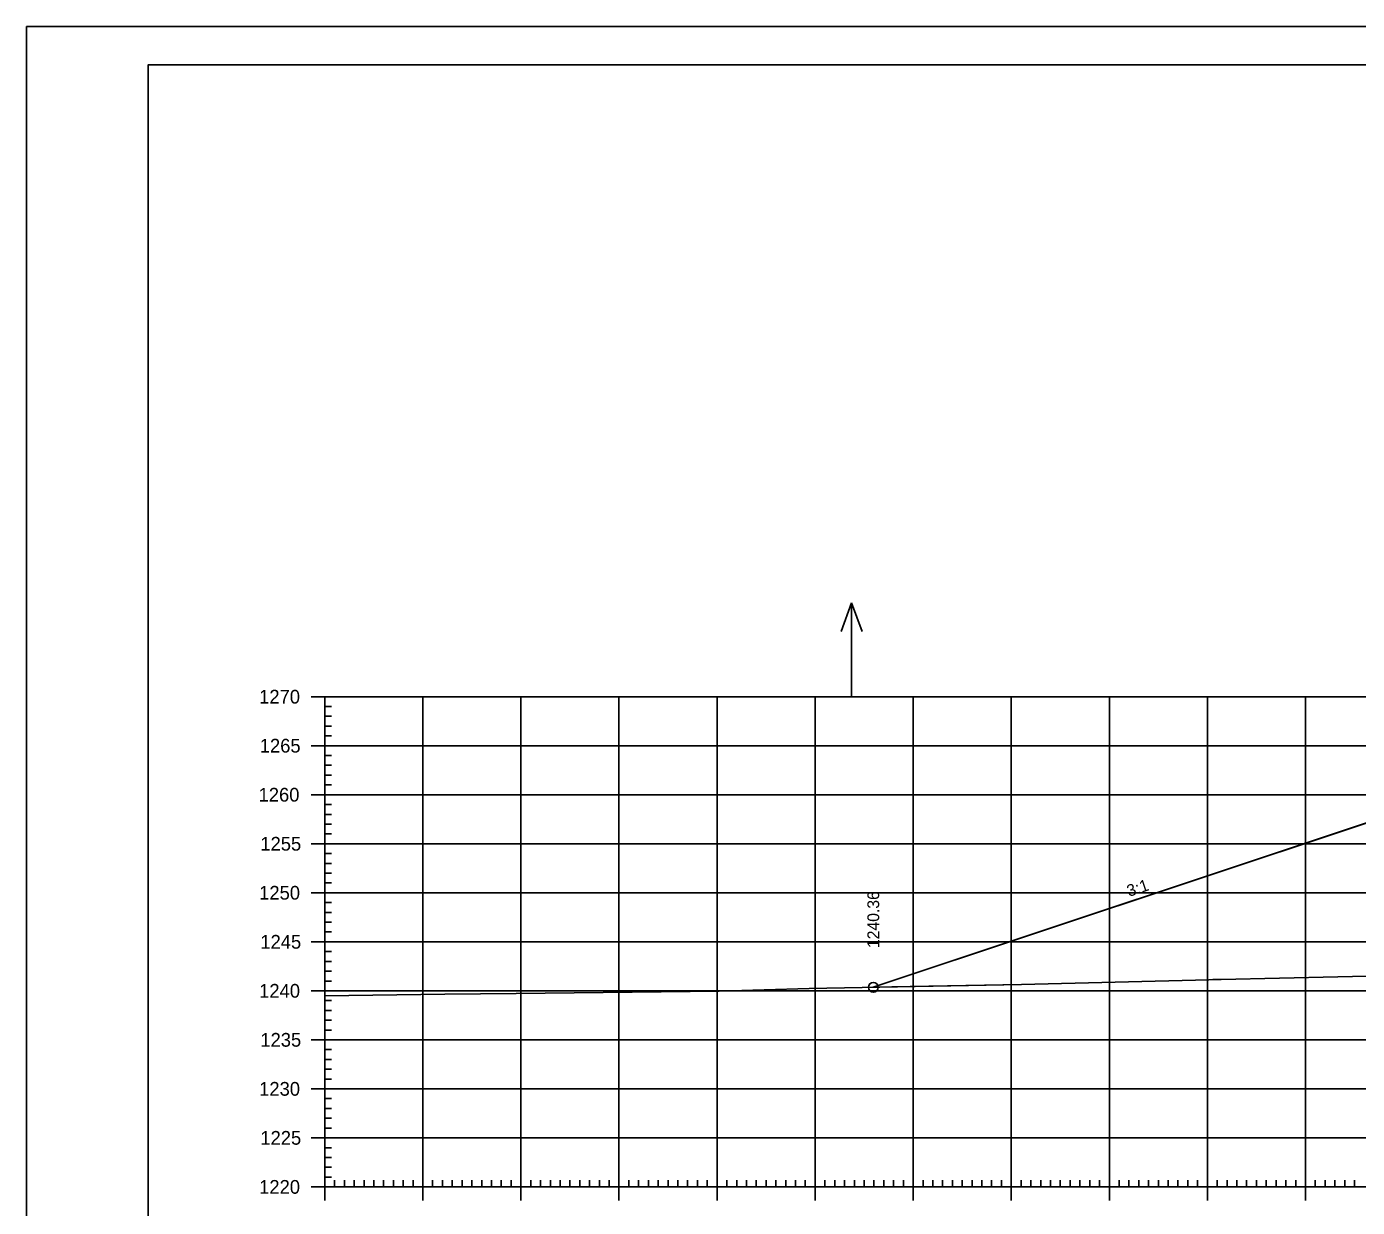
# Model space of a CAD drawing. Extents: x 1406028 to 1412453, y 321733 to 325986.
# Drawn here: x 1406419.5 to 1406555.2, y 322452.2 to 322572.7 of the extents above; entities that cross this region are included whole.
import ezdxf

# ---------------------------------------------------------------- set-up
doc = ezdxf.new("R2010")
doc.units = 0
for name, color, linetype in [('R_Axis', 7, 'Continuous'), ('R_Axis Annot', 7, 'Continuous'), ('R_Border', 7, 'Continuous'), ('R_Exist Surface', 7, 'Continuous'), ('R_Fin Surface', 7, 'Continuous'), ('R_Fin Surface Annot', 7, 'Continuous'), ('R_Grid', 7, 'Continuous'), ('R_No Plot', 7, 'Continuous'), ('R_Proposed Const Limits', 7, 'Continuous'), ('R_Water Annot', 7, 'Continuous')]:
    doc.layers.add(name, color=color, linetype=linetype)

msp = doc.modelspace()

# ---------------------------------------------------------------- linework, layer by layer
at = {"layer": 'R_Axis'}
for p, q in [((1406448.48, 322504.33), (1406451.28, 322504.33)), ((1406449.88, 322454.33), (1406449.88, 322504.33)), ((1406449.88, 322503.33), (1406450.58, 322503.33)), ((1406449.88, 322502.33), (1406450.58, 322502.33)), ((1406449.88, 322501.33), (1406450.58, 322501.33)), ((1406449.88, 322500.33), (1406450.58, 322500.33)), ((1406448.48, 322499.33), (1406451.28, 322499.33)), ((1406449.88, 322498.33), (1406450.58, 322498.33)), ((1406449.88, 322497.33), (1406450.58, 322497.33)), ((1406449.88, 322496.33), (1406450.58, 322496.33)), ((1406449.88, 322495.33), (1406450.58, 322495.33)), ((1406448.48, 322494.33), (1406451.28, 322494.33)), ((1406449.88, 322493.33), (1406450.58, 322493.33)), ((1406449.88, 322492.33), (1406450.58, 322492.33)), ((1406449.88, 322491.33), (1406450.58, 322491.33)), ((1406449.88, 322490.33), (1406450.58, 322490.33)), ((1406448.48, 322489.33), (1406451.28, 322489.33)), ((1406449.88, 322488.33), (1406450.58, 322488.33)), ((1406449.88, 322487.33), (1406450.58, 322487.33)), ((1406449.88, 322486.33), (1406450.58, 322486.33)), ((1406449.88, 322485.33), (1406450.58, 322485.33)), ((1406448.48, 322484.33), (1406451.28, 322484.33)), ((1406449.88, 322483.33), (1406450.58, 322483.33)), ((1406449.88, 322482.33), (1406450.58, 322482.33)), ((1406449.88, 322481.33), (1406450.58, 322481.33)), ((1406448.48, 322479.33), (1406451.28, 322479.33)), ((1406449.88, 322480.33), (1406450.58, 322480.33)), ((1406449.88, 322478.33), (1406450.58, 322478.33)), ((1406449.88, 322477.33), (1406450.58, 322477.33)), ((1406449.88, 322476.33), (1406450.58, 322476.33)), ((1406449.88, 322475.33), (1406450.58, 322475.33)), ((1406448.48, 322474.33), (1406451.28, 322474.33)), ((1406449.88, 322473.33), (1406450.58, 322473.33)), ((1406449.88, 322472.33), (1406450.58, 322472.33)), ((1406449.88, 322471.33), (1406450.58, 322471.33)), ((1406449.88, 322470.33), (1406450.58, 322470.33)), ((1406448.48, 322469.33), (1406451.28, 322469.33)), ((1406449.88, 322468.33), (1406450.58, 322468.33)), ((1406449.88, 322467.33), (1406450.58, 322467.33)), ((1406449.88, 322466.33), (1406450.58, 322466.33)), ((1406448.48, 322464.33), (1406451.28, 322464.33)), ((1406449.88, 322465.33), (1406450.58, 322465.33)), ((1406449.88, 322463.33), (1406450.58, 322463.33)), ((1406449.88, 322462.33), (1406450.58, 322462.33)), ((1406449.88, 322461.33), (1406450.58, 322461.33)), ((1406449.88, 322460.33), (1406450.58, 322460.33)), ((1406448.48, 322459.33), (1406451.28, 322459.33)), ((1406449.88, 322458.33), (1406450.58, 322458.33)), ((1406449.88, 322457.33), (1406450.58, 322457.33)), ((1406449.88, 322456.33), (1406450.58, 322456.33)), ((1406449.88, 322452.93), (1406449.88, 322455.73)), ((1406449.88, 322455.33), (1406450.58, 322455.33)), ((1406450.88, 322454.33), (1406450.88, 322455.03)), ((1406451.88, 322454.33), (1406451.88, 322455.03)), ((1406452.88, 322454.33), (1406452.88, 322455.03)), ((1406453.88, 322454.33), (1406453.88, 322455.03)), ((1406454.88, 322454.33), (1406454.88, 322455.03)), ((1406455.88, 322454.33), (1406455.88, 322455.03)), ((1406456.88, 322454.33), (1406456.88, 322455.03)), ((1406457.88, 322454.33), (1406457.88, 322455.03)), ((1406458.88, 322454.33), (1406458.88, 322455.03)), ((1406459.88, 322452.93), (1406459.88, 322455.73)), ((1406460.88, 322454.33), (1406460.88, 322455.03)), ((1406461.88, 322454.33), (1406461.88, 322455.03)), ((1406462.88, 322454.33), (1406462.88, 322455.03)), ((1406463.88, 322454.33), (1406463.88, 322455.03)), ((1406464.88, 322454.33), (1406464.88, 322455.03)), ((1406465.88, 322454.33), (1406465.88, 322455.03)), ((1406466.88, 322454.33), (1406466.88, 322455.03)), ((1406467.88, 322454.33), (1406467.88, 322455.03)), ((1406468.88, 322454.33), (1406468.88, 322455.03)), ((1406469.88, 322452.93), (1406469.88, 322455.73)), ((1406470.88, 322454.33), (1406470.88, 322455.03)), ((1406471.88, 322454.33), (1406471.88, 322455.03)), ((1406472.88, 322454.33), (1406472.88, 322455.03)), ((1406473.88, 322454.33), (1406473.88, 322455.03)), ((1406474.88, 322454.33), (1406474.88, 322455.03)), ((1406475.88, 322454.33), (1406475.88, 322455.03)), ((1406476.88, 322454.33), (1406476.88, 322455.03)), ((1406477.88, 322454.33), (1406477.88, 322455.03)), ((1406478.88, 322454.33), (1406478.88, 322455.03)), ((1406479.88, 322452.93), (1406479.88, 322455.73)), ((1406480.88, 322454.33), (1406480.88, 322455.03)), ((1406481.88, 322454.33), (1406481.88, 322455.03)), ((1406482.88, 322454.33), (1406482.88, 322455.03)), ((1406483.88, 322454.33), (1406483.88, 322455.03)), ((1406484.88, 322454.33), (1406484.88, 322455.03)), ((1406485.88, 322454.33), (1406485.88, 322455.03)), ((1406486.88, 322454.33), (1406486.88, 322455.03)), ((1406487.88, 322454.33), (1406487.88, 322455.03)), ((1406488.88, 322454.33), (1406488.88, 322455.03)), ((1406489.88, 322452.93), (1406489.88, 322455.73)), ((1406490.88, 322454.33), (1406490.88, 322455.03)), ((1406491.88, 322454.33), (1406491.88, 322455.03)), ((1406492.88, 322454.33), (1406492.88, 322455.03)), ((1406493.88, 322454.33), (1406493.88, 322455.03)), ((1406494.88, 322454.33), (1406494.88, 322455.03)), ((1406495.88, 322454.33), (1406495.88, 322455.03)), ((1406496.88, 322454.33), (1406496.88, 322455.03)), ((1406497.88, 322454.33), (1406497.88, 322455.03)), ((1406498.88, 322454.33), (1406498.88, 322455.03)), ((1406499.88, 322452.93), (1406499.88, 322455.73)), ((1406500.88, 322454.33), (1406500.88, 322455.03)), ((1406501.88, 322454.33), (1406501.88, 322455.03)), ((1406502.88, 322454.33), (1406502.88, 322455.03)), ((1406503.88, 322454.33), (1406503.88, 322455.03)), ((1406504.88, 322454.33), (1406504.88, 322455.03)), ((1406505.88, 322454.33), (1406505.88, 322455.03)), ((1406506.88, 322454.33), (1406506.88, 322455.03)), ((1406507.88, 322454.33), (1406507.88, 322455.03)), ((1406508.88, 322454.33), (1406508.88, 322455.03)), ((1406509.88, 322452.93), (1406509.88, 322455.73)), ((1406510.88, 322454.33), (1406510.88, 322455.03)), ((1406511.88, 322454.33), (1406511.88, 322455.03)), ((1406512.88, 322454.33), (1406512.88, 322455.03)), ((1406513.88, 322454.33), (1406513.88, 322455.03)), ((1406514.88, 322454.33), (1406514.88, 322455.03)), ((1406515.88, 322454.33), (1406515.88, 322455.03)), ((1406516.88, 322454.33), (1406516.88, 322455.03)), ((1406517.88, 322454.33), (1406517.88, 322455.03)), ((1406518.88, 322454.33), (1406518.88, 322455.03)), ((1406519.88, 322452.93), (1406519.88, 322455.73)), ((1406520.88, 322454.33), (1406520.88, 322455.03)), ((1406521.88, 322454.33), (1406521.88, 322455.03)), ((1406522.88, 322454.33), (1406522.88, 322455.03)), ((1406523.88, 322454.33), (1406523.88, 322455.03)), ((1406524.88, 322454.33), (1406524.88, 322455.03)), ((1406525.88, 322454.33), (1406525.88, 322455.03)), ((1406526.88, 322454.33), (1406526.88, 322455.03)), ((1406527.88, 322454.33), (1406527.88, 322455.03)), ((1406528.88, 322454.33), (1406528.88, 322455.03)), ((1406529.88, 322452.93), (1406529.88, 322455.73)), ((1406530.88, 322454.33), (1406530.88, 322455.03)), ((1406531.88, 322454.33), (1406531.88, 322455.03)), ((1406532.88, 322454.33), (1406532.88, 322455.03)), ((1406533.88, 322454.33), (1406533.88, 322455.03)), ((1406534.88, 322454.33), (1406534.88, 322455.03)), ((1406535.88, 322454.33), (1406535.88, 322455.03)), ((1406536.88, 322454.33), (1406536.88, 322455.03)), ((1406537.88, 322454.33), (1406537.88, 322455.03)), ((1406538.88, 322454.33), (1406538.88, 322455.03)), ((1406539.88, 322452.93), (1406539.88, 322455.73)), ((1406540.88, 322454.33), (1406540.88, 322455.03)), ((1406541.88, 322454.33), (1406541.88, 322455.03)), ((1406542.88, 322454.33), (1406542.88, 322455.03)), ((1406543.88, 322454.33), (1406543.88, 322455.03)), ((1406544.88, 322454.33), (1406544.88, 322455.03)), ((1406545.88, 322454.33), (1406545.88, 322455.03)), ((1406546.88, 322454.33), (1406546.88, 322455.03)), ((1406547.88, 322454.33), (1406547.88, 322455.03)), ((1406548.88, 322454.33), (1406548.88, 322455.03)), ((1406549.88, 322452.93), (1406549.88, 322455.73)), ((1406550.88, 322454.33), (1406550.88, 322455.03)), ((1406551.88, 322454.33), (1406551.88, 322455.03)), ((1406552.88, 322454.33), (1406552.88, 322455.03)), ((1406553.88, 322454.33), (1406553.88, 322455.03)), ((1406554.88, 322454.33), (1406554.88, 322455.03)), ((1406448.48, 322454.33), (1406451.28, 322454.33)), ((1406449.88, 322454.33), (1406729.88, 322454.33))]:
    msp.add_line(p, q, dxfattribs=at)
at = {"layer": 'R_Border'}
for p, q in [((1406431.88, 322568.79), (1406748.06, 322568.79)), ((1406431.88, 322363.33), (1406431.88, 322568.79))]:
    msp.add_line(p, q, dxfattribs=at)
at = {"layer": 'R_Exist Surface'}
msp.add_lwpolyline([(1406449.88, 322473.82), (1406462.12, 322473.99), (1406469.38, 322474.06), (1406490.09, 322474.3), (1406499.27, 322474.56), (1406520.93, 322474.99), (1406540.03, 322475.46), (1406540.42, 322475.47), (1406541.3, 322475.48), (1406559.12, 322475.89)], dxfattribs=at)
at = {"layer": 'R_Fin Surface'}
msp.add_lwpolyline([(1406505.81, 322474.69), (1406555.46, 322491.24), (1406559.88, 322492.71), (1406565.91, 322493.72), (1406577.88, 322492.69), (1406589.88, 322491.66), (1406601.88, 322490.63), (1406614.74, 322489.52), (1406619.88, 322488.67), (1406621.3, 322487.96), (1406624.11, 322486.55), (1406660.05, 322485.83)], dxfattribs=at)
at = {"layer": 'R_Grid'}
for p, q in [((1406449.88, 322504.33), (1406729.88, 322504.33)), ((1406449.88, 322454.33), (1406449.88, 322504.33)), ((1406459.88, 322454.33), (1406459.88, 322504.33)), ((1406469.88, 322454.33), (1406469.88, 322504.33)), ((1406479.88, 322454.33), (1406479.88, 322504.33)), ((1406489.88, 322454.33), (1406489.88, 322504.33)), ((1406499.88, 322454.33), (1406499.88, 322504.33)), ((1406509.88, 322454.33), (1406509.88, 322504.33)), ((1406519.88, 322454.33), (1406519.88, 322504.33)), ((1406529.88, 322454.33), (1406529.88, 322504.33)), ((1406539.88, 322454.33), (1406539.88, 322504.33)), ((1406549.88, 322454.33), (1406549.88, 322504.33)), ((1406449.88, 322499.33), (1406729.88, 322499.33)), ((1406449.88, 322494.33), (1406729.88, 322494.33)), ((1406449.88, 322489.33), (1406729.88, 322489.33)), ((1406449.88, 322484.33), (1406729.88, 322484.33)), ((1406449.88, 322479.33), (1406729.88, 322479.33)), ((1406449.88, 322474.33), (1406729.88, 322474.33)), ((1406449.88, 322469.33), (1406729.88, 322469.33)), ((1406449.88, 322464.33), (1406729.88, 322464.33)), ((1406449.88, 322459.33), (1406729.88, 322459.33)), ((1406449.88, 322454.33), (1406729.88, 322454.33))]:
    msp.add_line(p, q, dxfattribs=at)
at = {"layer": 'R_No Plot'}
msp.add_line((1406419.48, 322572.68), (1406752.82, 322572.68), dxfattribs=at)
for points in [[(1406419.48, 322572.68), (1406752.82, 322572.68), (1406752.82, 322359.34), (1406419.48, 322359.34)], [(1406665.8, 322568.79), (1406685.42, 322568.79), (1406685.42, 322558.91), (1406701.54, 322558.91), (1406724.73, 322558.91), (1406724.73, 322534.58), (1406748.06, 322534.58), (1406748.06, 322363.33), (1406431.88, 322363.33), (1406431.88, 322568.79)]]:
    msp.add_lwpolyline(points, close=True, dxfattribs=at)
msp.add_lwpolyline([(1406555.46, 322491.24), (1406505.81, 322474.69), (1406520.93, 322474.99), (1406540.03, 322475.46), (1406540.42, 322475.47), (1406541.3, 322475.48), (1406559.12, 322475.89)], dxfattribs=at)
msp.add_circle((1406505.81, 322474.69), 0.5, dxfattribs=at)
at = {"layer": 'R_Proposed Const Limits'}
msp.add_lwpolyline([(1406559.88, 322492.71), (1406505.81, 322474.69)], dxfattribs=at)
at = {"layer": 'R_Water Annot'}
for p, q in [((1406503.59, 322513.9), (1406502.53, 322510.97)), ((1406503.59, 322504.33), (1406503.59, 322513.9)), ((1406503.59, 322513.9), (1406504.66, 322510.97))]:
    msp.add_line(p, q, dxfattribs=at)

# ---------------------------------------------------------------- texts
at = {"layer": 'R_Axis Annot'}
for s, p in [('1270', (1406443.19, 322503.63)), ('1265', (1406443.25, 322498.63)), ('1260', (1406443.13, 322493.63)), ('1255', (1406443.31, 322488.63)), ('1250', (1406443.19, 322483.63)), ('1245', (1406443.31, 322478.63)), ('1240', (1406443.19, 322473.63)), ('1235', (1406443.31, 322468.63)), ('1230', (1406443.19, 322463.63)), ('1225', (1406443.31, 322458.63)), ('1220', (1406443.19, 322453.63))]:
    msp.add_text(s, height=1.4, dxfattribs=at).set_placement(p)
at = {"layer": 'R_Fin Surface Annot'}
for s, rotation, p in [('3:1', 18.4332, (1406531.9, 322483.91)), ('1240.36', 90, (1406506.41, 322478.69))]:
    msp.add_text(s, height=1.2, rotation=rotation, dxfattribs=at).set_placement(p)
at = {"layer": 'R_No Plot'}
for p in [(1406520.89, 322474.94), (1406540.38, 322475.42), (1406462.07, 322473.94), (1406490.04, 322474.25)]:
    msp.add_text('+', height=0.1, dxfattribs=at).set_placement(p)

doc.saveas('drawing.dxf')
